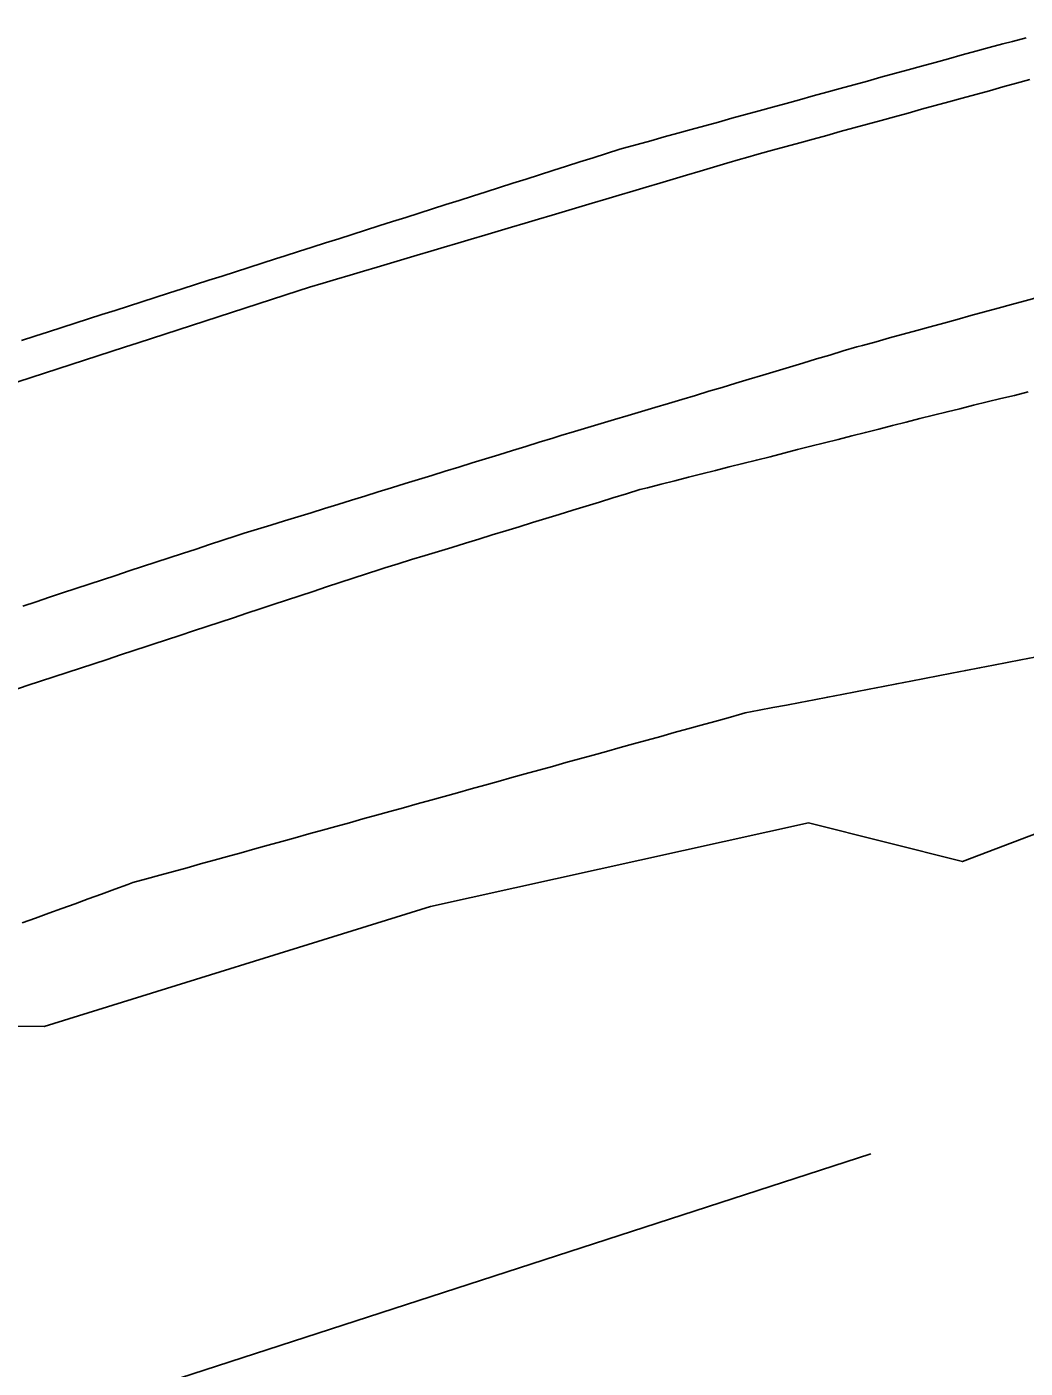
# Model space of a CAD drawing. Extents: x 1901471 to 1963503, y 756461 to 799997.
# Drawn here: x 1928835.2 to 1928906.3, y 772581.7 to 772677.3 of the extents above; entities that cross this region are included whole.
import ezdxf

# ---------------------------------------------------------------- set-up
doc = ezdxf.new("R2010")
doc.units = 0
for name, color, linetype in [('RD_EX_Fence_Other', 7, 'Continuous'), ('RD_EX_H2O', 7, 'Continuous'), ('RD_EX_Road', 7, 'Continuous'), ('RD_EX_VEG', 7, 'Continuous'), ('RD_HC_Cl', 7, 'Continuous')]:
    doc.layers.add(name, color=color, linetype=linetype)

msp = doc.modelspace()

# ---------------------------------------------------------------- linework, layer by layer
at = {"layer": 'RD_EX_Fence_Other'}
msp.add_lwpolyline([(1928895.27, 772596.98), (1928834.61, 772577.29), (1928778.94, 772557.41), (1928733.95, 772539.37), (1928689.79, 772519.2), (1928595.92, 772471.51), (1928519.66, 772432.64), (1928471.08, 772408.71), (1928397.76, 772375.45), (1928284.7, 772325.12), (1928290.51, 772300.92), (1928299.59, 772264.01), (1928266.54, 772247.26), (1928155.59, 772193.61), (1928053.03, 772134.41), (1927953.68, 772074.71)], dxfattribs=at)
at = {"layer": 'RD_EX_H2O'}
msp.add_lwpolyline([(1928834.84, 772613.43), (1928835.78, 772613.77), (1928836.72, 772614.11), (1928837.66, 772614.45), (1928838.6, 772614.79), (1928839.54, 772615.13), (1928840.48, 772615.47), (1928841.42, 772615.82), (1928842.36, 772616.16), (1928842.72, 772616.29), (1928843.68, 772616.55), (1928844.64, 772616.82), (1928845.61, 772617.09), (1928846.57, 772617.35), (1928847.53, 772617.62), (1928848.5, 772617.89), (1928849.46, 772618.16), (1928850.42, 772618.42), (1928851.39, 772618.69), (1928852.35, 772618.96), (1928853.32, 772619.23), (1928854.28, 772619.49), (1928855.24, 772619.76), (1928856.21, 772620.03), (1928857.17, 772620.29), (1928858.13, 772620.56), (1928859.1, 772620.83), (1928860.06, 772621.1), (1928861.02, 772621.36), (1928861.99, 772621.63), (1928862.95, 772621.9), (1928863.92, 772622.17), (1928864.88, 772622.43), (1928865.84, 772622.7), (1928866.81, 772622.97), (1928867.77, 772623.23), (1928868.73, 772623.5), (1928869.7, 772623.77), (1928870.66, 772624.04), (1928871.62, 772624.3), (1928872.59, 772624.57), (1928873.55, 772624.84), (1928874.52, 772625.1), (1928875.48, 772625.37), (1928876.44, 772625.64), (1928877.41, 772625.91), (1928878.37, 772626.17), (1928879.33, 772626.44), (1928880.3, 772626.71), (1928881.26, 772626.98), (1928882.22, 772627.24), (1928883.19, 772627.51), (1928884.15, 772627.78), (1928885.11, 772628.04), (1928886.08, 772628.31), (1928886.08, 772628.31), (1928886.31, 772628.38), (1928887.3, 772628.57), (1928888.28, 772628.76), (1928889.26, 772628.94), (1928890.24, 772629.13), (1928891.22, 772629.32), (1928892.2, 772629.51), (1928893.19, 772629.7), (1928894.17, 772629.89), (1928895.15, 772630.08), (1928896.13, 772630.27), (1928897.11, 772630.46), (1928898.1, 772630.65), (1928899.08, 772630.84), (1928900.06, 772631.03), (1928901.04, 772631.22), (1928902.02, 772631.41), (1928903.01, 772631.59), (1928903.99, 772631.78), (1928904.97, 772631.97), (1928905.95, 772632.16), (1928906.93, 772632.35)], dxfattribs=at)
at = {"layer": 'RD_EX_Road'}
for points in [[(1928906.32, 772676.48), (1928905.35, 772676.23), (1928904.66, 772676.05), (1928903.69, 772675.79), (1928902.73, 772675.52), (1928901.76, 772675.26), (1928900.8, 772674.99), (1928899.84, 772674.73), (1928898.87, 772674.46), (1928897.91, 772674.2), (1928896.94, 772673.93), (1928895.98, 772673.67), (1928895.02, 772673.4), (1928894.05, 772673.13), (1928893.09, 772672.87), (1928892.12, 772672.6), (1928891.16, 772672.34), (1928890.19, 772672.07), (1928889.23, 772671.81), (1928888.27, 772671.54), (1928887.3, 772671.28), (1928886.34, 772671.01), (1928885.37, 772670.75), (1928884.41, 772670.48), (1928883.45, 772670.21), (1928882.48, 772669.95), (1928881.52, 772669.68), (1928880.55, 772669.42), (1928879.59, 772669.15), (1928878.63, 772668.89), (1928877.66, 772668.62), (1928877.39, 772668.55), (1928876.44, 772668.24), (1928875.48, 772667.94), (1928874.53, 772667.64), (1928873.58, 772667.33), (1928872.63, 772667.03), (1928871.67, 772666.73), (1928870.72, 772666.42), (1928869.77, 772666.12), (1928868.82, 772665.81), (1928867.86, 772665.51), (1928866.91, 772665.21), (1928865.96, 772664.9), (1928865, 772664.6), (1928864.05, 772664.3), (1928863.1, 772663.99), (1928862.15, 772663.69), (1928861.19, 772663.39), (1928860.24, 772663.08), (1928859.29, 772662.78), (1928858.33, 772662.47), (1928857.38, 772662.17), (1928856.43, 772661.87), (1928855.48, 772661.56), (1928854.52, 772661.26), (1928853.57, 772660.96), (1928852.88, 772660.74), (1928851.93, 772660.43), (1928850.97, 772660.12), (1928850.02, 772659.82), (1928849.07, 772659.51), (1928848.12, 772659.21), (1928847.17, 772658.9), (1928846.22, 772658.59), (1928845.26, 772658.29), (1928844.31, 772657.98), (1928843.36, 772657.68), (1928842.41, 772657.37), (1928841.46, 772657.06), (1928840.5, 772656.76), (1928839.55, 772656.45), (1928838.6, 772656.15), (1928837.65, 772655.84), (1928836.7, 772655.53), (1928835.74, 772655.23), (1928834.79, 772654.92)], [(1928834.52, 772651.97), (1928835.47, 772652.27), (1928836.42, 772652.58), (1928837.37, 772652.89), (1928838.32, 772653.2), (1928839.28, 772653.51), (1928840.23, 772653.82), (1928841.18, 772654.13), (1928842.13, 772654.44), (1928843.08, 772654.75), (1928844.03, 772655.05), (1928844.98, 772655.36), (1928845.93, 772655.67), (1928846.88, 772655.98), (1928847.84, 772656.29), (1928848.79, 772656.6), (1928849.74, 772656.91), (1928850.69, 772657.22), (1928851.64, 772657.53), (1928852.59, 772657.83), (1928853.54, 772658.14), (1928854.49, 772658.45), (1928855.3, 772658.72), (1928856.26, 772659), (1928857.22, 772659.29), (1928858.18, 772659.57), (1928859.14, 772659.86), (1928860.1, 772660.14), (1928861.06, 772660.43), (1928862.01, 772660.71), (1928862.97, 772661), (1928863.93, 772661.28), (1928864.89, 772661.57), (1928865.85, 772661.85), (1928866.81, 772662.13), (1928867.77, 772662.42), (1928868.72, 772662.7), (1928869.68, 772662.99), (1928870.64, 772663.27), (1928871.6, 772663.56), (1928872.56, 772663.84), (1928873.52, 772664.13), (1928874.47, 772664.41), (1928875.43, 772664.7), (1928876.39, 772664.98), (1928877.35, 772665.27), (1928878.31, 772665.55), (1928879.27, 772665.84), (1928880.23, 772666.12), (1928881.18, 772666.41), (1928882.14, 772666.69), (1928883.1, 772666.98), (1928884.06, 772667.26), (1928885.02, 772667.55), (1928885.98, 772667.83), (1928886.34, 772667.94), (1928887.31, 772668.21), (1928888.27, 772668.47), (1928889.24, 772668.74), (1928890.2, 772669), (1928891.16, 772669.27), (1928892.13, 772669.53), (1928893.09, 772669.8), (1928894.06, 772670.06), (1928895.02, 772670.33), (1928895.99, 772670.59), (1928896.95, 772670.86), (1928897.91, 772671.12), (1928898.88, 772671.39), (1928899.84, 772671.65), (1928900.81, 772671.92), (1928901.77, 772672.18), (1928902.73, 772672.45), (1928903.7, 772672.71), (1928904.66, 772672.98), (1928905.63, 772673.24), (1928906.59, 772673.51)], [(1928907.21, 772658.01), (1928906.25, 772657.74), (1928905.28, 772657.48), (1928904.32, 772657.21), (1928903.35, 772656.95), (1928902.39, 772656.69), (1928901.42, 772656.42), (1928900.46, 772656.16), (1928899.49, 772655.89), (1928898.53, 772655.63), (1928897.57, 772655.36), (1928896.6, 772655.1), (1928895.64, 772654.83), (1928894.67, 772654.57), (1928894.26, 772654.46), (1928893.3, 772654.17), (1928892.35, 772653.88), (1928891.39, 772653.6), (1928890.43, 772653.31), (1928889.47, 772653.02), (1928888.51, 772652.73), (1928887.56, 772652.45), (1928886.6, 772652.16), (1928885.64, 772651.87), (1928884.68, 772651.58), (1928883.72, 772651.3), (1928882.77, 772651.01), (1928881.81, 772650.72), (1928880.85, 772650.44), (1928879.89, 772650.15), (1928878.94, 772649.86), (1928877.98, 772649.57), (1928877.02, 772649.29), (1928876.06, 772649), (1928875.1, 772648.71), (1928874.15, 772648.43), (1928873.19, 772648.14), (1928872.61, 772647.96), (1928871.65, 772647.67), (1928870.7, 772647.37), (1928869.74, 772647.08), (1928868.78, 772646.78), (1928867.83, 772646.49), (1928866.87, 772646.19), (1928865.92, 772645.9), (1928864.96, 772645.6), (1928864.01, 772645.31), (1928863.05, 772645.01), (1928862.1, 772644.72), (1928861.14, 772644.42), (1928860.19, 772644.13), (1928859.23, 772643.83), (1928858.28, 772643.54), (1928857.32, 772643.24), (1928856.36, 772642.95), (1928855.41, 772642.65), (1928854.45, 772642.36), (1928853.5, 772642.06), (1928852.54, 772641.77), (1928851.59, 772641.47), (1928850.63, 772641.18), (1928850.06, 772641), (1928849.11, 772640.69), (1928848.16, 772640.38), (1928847.21, 772640.06), (1928846.26, 772639.75), (1928845.31, 772639.44), (1928844.36, 772639.12), (1928843.41, 772638.81), (1928842.46, 772638.5), (1928841.51, 772638.18), (1928840.56, 772637.87), (1928839.61, 772637.56), (1928838.66, 772637.24), (1928837.71, 772636.93), (1928836.77, 772636.62), (1928835.82, 772636.3), (1928834.87, 772635.99)], [(1928906.46, 772651.25), (1928905.49, 772651.01), (1928904.52, 772650.78), (1928903.55, 772650.54), (1928902.58, 772650.3), (1928901.6, 772650.06), (1928900.69, 772649.84), (1928899.72, 772649.59), (1928898.75, 772649.35), (1928897.78, 772649.1), (1928896.81, 772648.86), (1928895.84, 772648.61), (1928894.88, 772648.37), (1928893.91, 772648.12), (1928892.94, 772647.87), (1928891.97, 772647.63), (1928891, 772647.38), (1928890.03, 772647.14), (1928889.06, 772646.89), (1928888.09, 772646.64), (1928887.12, 772646.4), (1928886.15, 772646.15), (1928885.18, 772645.91), (1928884.21, 772645.66), (1928883.24, 772645.41), (1928882.27, 772645.17), (1928881.31, 772644.92), (1928880.34, 772644.68), (1928879.37, 772644.43), (1928878.81, 772644.29), (1928877.86, 772644), (1928876.9, 772643.7), (1928875.95, 772643.41), (1928874.99, 772643.12), (1928874.04, 772642.82), (1928873.08, 772642.53), (1928872.12, 772642.24), (1928871.17, 772641.94), (1928870.21, 772641.65), (1928869.26, 772641.36), (1928868.3, 772641.06), (1928867.34, 772640.77), (1928866.39, 772640.48), (1928865.43, 772640.18), (1928864.48, 772639.89), (1928863.52, 772639.6), (1928862.56, 772639.31), (1928861.61, 772639.01), (1928860.65, 772638.72), (1928860.31, 772638.61), (1928859.36, 772638.3), (1928858.41, 772637.99), (1928857.46, 772637.67), (1928856.51, 772637.36), (1928855.56, 772637.04), (1928854.61, 772636.73), (1928853.66, 772636.42), (1928852.71, 772636.1), (1928851.77, 772635.79), (1928850.82, 772635.48), (1928849.87, 772635.16), (1928848.92, 772634.85), (1928847.97, 772634.53), (1928847.02, 772634.22), (1928846.07, 772633.91), (1928845.12, 772633.59), (1928844.17, 772633.28), (1928843.73, 772633.13), (1928842.78, 772632.82), (1928841.83, 772632.51), (1928840.88, 772632.2), (1928839.93, 772631.89), (1928838.98, 772631.57), (1928838.03, 772631.26), (1928837.08, 772630.95), (1928836.13, 772630.64), (1928835.18, 772630.33), (1928834.23, 772630.01)]]:
    msp.add_lwpolyline(points, dxfattribs=at)
at = {"layer": 'RD_EX_VEG'}
msp.add_lwpolyline([(1928566.62, 772493.18), (1928592.33, 772499.26), (1928635.93, 772524.43), (1928719.36, 772565.3), (1928772.65, 772586.37), (1928795.36, 772604.13), (1928811, 772606.06), (1928836.41, 772606.03), (1928863.91, 772614.6), (1928890.82, 772620.55), (1928901.78, 772617.79), (1928939.07, 772631.97)], dxfattribs=at)
at = {"layer": 'RD_HC_Cl'}
for centre, radius, start, end in [((1933934.019, 762479.741), 11482.379, 112.0131601, 122.8458902), ((1933920.665, 762509.144), 11420.505, 112.014247, 122.8463779), ((1933910.025, 762523.402), 11373.858, 112.013249, 123.5418878)]:
    msp.add_arc(centre, radius, start, end, dxfattribs=at)

doc.saveas('drawing.dxf')
